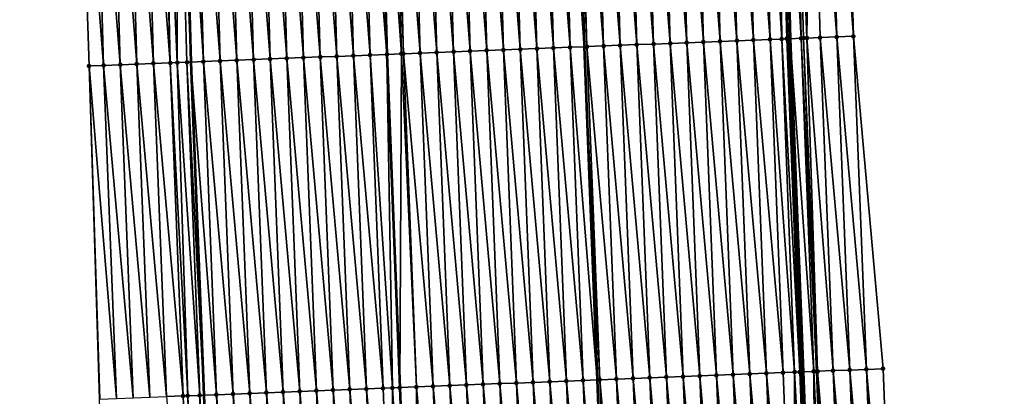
# Model space of a CAD drawing. Header units: feet. Extents: x 2010743 to 2022806, y 818705 to 837694.
# Tile 287 of 531: x 2011480 to 2011539, y 828073 to 828096. Entities that reach past the tile are written whole.
import ezdxf

# ---------------------------------------------------------------- set-up
doc = ezdxf.new("R2010")
doc.units = ezdxf.units.FT
doc.header["$MEASUREMENT"] = 0
for name, color, linetype, lineweight in [('EP_Travel Lane', 172, 'Continuous', 53), ('Road Shots', 141, 'Continuous', 100), ('STRIPING', 60, 'Continuous', 53)]:
    doc.layers.add(name, color=color, linetype=linetype, lineweight=lineweight)
doc.layers.add('I-77-MM17-21_NB-Surface-Border', color=7, linetype='Continuous')
doc.layers.add('I-77-MM17-21_NB-Surface-TIN', color=7, linetype='Continuous')

msp = doc.modelspace()

# ---------------------------------------------------------------- linework, layer by layer
at = {"layer": 'EP_Travel Lane'}
for points in [[(2011486.258, 828373.665, 312.894), (2011486.466, 828353.667, 312.74), (2011486.673, 828333.668, 312.577), (2011486.881, 828313.67, 312.427), (2011487.089, 828293.672, 312.254), (2011487.297, 828273.673, 312.113), (2011487.505, 828253.675, 311.976), (2011487.71, 828233.65, 311.845), (2011487.88, 828213.717, 311.699), (2011488.031, 828193.718, 311.549), (2011488.247, 828173.476, 311.418), (2011488.753, 828153.483, 311.251), (2011489.258, 828133.49, 311.109), (2011489.764, 828113.496, 310.961), (2011490.326, 828093.321, 310.815), (2011491.101, 828073.336, 310.672), (2011491.877, 828053.352, 310.552), (2011492.652, 828033.367, 310.412), (2011493.487, 828013.194, 310.299), (2011494.54, 827993.222, 310.143), (2011495.593, 827973.25, 310.003), (2011496.646, 827953.278, 309.945), (2011497.764, 827933.119, 309.843), (2011499.094, 827913.164, 309.702)], [(2011525.261, 828134.41, 310.042), (2011525.741, 828114.417, 309.816), (2011526.267, 828094.722, 309.593), (2011527.038, 828074.738, 309.402), (2011527.809, 828054.754, 309.174), (2011528.58, 828034.77, 308.98), (2011529.401, 828015.096, 308.876), (2011530.454, 827995.124, 308.751), (2011531.507, 827975.152, 308.634), (2011532.56, 827955.18, 308.492), (2011533.647, 827935.518, 308.405), (2011534.951, 827915.561, 308.288), (2011536.255, 827895.604, 308.187)]]:
    msp.add_polyline3d(points, dxfattribs=at)
at = {"layer": 'I-77-MM17-21_NB-Surface-Border', "color": 3, "linetype": 'Continuous', "lineweight": -3}
for points in [[(2011494.249, 827912.84, 309.86), (2011492.863, 827932.791, 310), (2011491.32, 827952.996, 310.145), (2011490.004, 827972.954, 310.249), (2011488.719, 827992.914, 310.367), (2011487.565, 828012.88, 310.586), (2011486.41, 828033.124, 310.638), (2011485.592, 828053.107, 310.744), (2011484.858, 828073.093, 310.846), (2011484.23, 828093.084, 310.954), (2011483.551, 828113.338, 311.091), (2011483.185, 828133.335, 311.239), (2011482.681, 828153.328, 311.397), (2011482.208, 828173.322, 311.55), (2011481.556, 828193.668, 311.693), (2011481.158, 828213.666, 311.836), (2011480.845, 828233.565, 311.969), (2011480.511, 828253.601, 312.102), (2011480.273, 828273.599, 312.238), (2011480.151, 828293.599, 312.367), (2011480.067, 828313.599, 312.493), (2011480.24, 828333.601, 312.654), (2011480.279, 828353.602, 312.776), (2011480.971, 828373.61, 312.926)], [(2011529.007, 828134.505, 309.925), (2011529.513, 828114.513, 309.694), (2011530.057, 828094.87, 309.48), (2011531.831, 828074.925, 309.245), (2011532.605, 828054.941, 309.02), (2011533.379, 828034.957, 308.839), (2011534.191, 828015.349, 308.718), (2011535.244, 827995.377, 308.587), (2011536.297, 827975.405, 308.459), (2011537.349, 827955.433, 308.325), (2011537.437, 827935.772, 308.273), (2011538.767, 827915.816, 308.154), (2011539.099, 827895.794, 308.077)]]:
    msp.add_polyline3d(points, dxfattribs=at)
at = {"layer": 'I-77-MM17-21_NB-Surface-TIN', "color": 128, "linetype": 'Continuous', "lineweight": -3}
for points in [[(2011524.062, 828094.636, 309.683), (2011523.515, 828114.36, 309.895), (2011522.515, 828114.334, 309.928)], [(2011525.061, 828094.675, 309.647), (2011524.514, 828114.385, 309.859), (2011523.515, 828114.36, 309.895)], [(2011524.062, 828094.636, 309.683), (2011525.061, 828094.675, 309.647), (2011523.515, 828114.36, 309.895)], [(2011525.758, 828094.702, 309.615), (2011525.514, 828114.411, 309.822), (2011524.514, 828114.385, 309.859)], [(2011525.061, 828094.675, 309.647), (2011525.758, 828094.702, 309.615), (2011524.514, 828114.385, 309.859)], [(2011525.514, 828114.411, 309.822), (2011526.267, 828094.722, 309.593), (2011525.741, 828114.417, 309.816)], [(2011526.142, 828094.717, 309.596), (2011526.267, 828094.722, 309.593), (2011525.514, 828114.411, 309.822)], [(2011525.758, 828094.702, 309.615), (2011526.06, 828094.714, 309.6), (2011525.514, 828114.411, 309.822)], [(2011526.06, 828094.714, 309.6), (2011526.142, 828094.717, 309.596), (2011525.514, 828114.411, 309.822)], [(2011526.917, 828094.747, 309.573), (2011526.514, 828114.436, 309.796), (2011525.741, 828114.417, 309.816)], [(2011526.917, 828094.747, 309.573), (2011525.741, 828114.417, 309.816), (2011526.267, 828094.722, 309.593)], [(2011527.262, 828094.761, 309.571), (2011527.513, 828114.462, 309.764), (2011526.514, 828114.436, 309.796)], [(2011526.917, 828094.747, 309.573), (2011527.06, 828094.753, 309.573), (2011526.514, 828114.436, 309.796)], [(2011527.06, 828094.753, 309.573), (2011527.262, 828094.761, 309.571), (2011526.514, 828114.436, 309.796)], [(2011527.262, 828094.761, 309.571), (2011528.059, 828094.792, 309.546), (2011527.513, 828114.462, 309.764)], [(2011529.058, 828094.831, 309.512), (2011528.513, 828114.487, 309.728), (2011527.513, 828114.462, 309.764)], [(2011528.059, 828094.792, 309.546), (2011529.058, 828094.831, 309.512), (2011527.513, 828114.462, 309.764)], [(2011530.057, 828094.87, 309.48), (2011529.513, 828114.513, 309.694), (2011528.513, 828114.487, 309.728)], [(2011529.058, 828094.831, 309.512), (2011530.057, 828094.87, 309.48), (2011528.513, 828114.487, 309.728)], [(2011501.079, 828093.74, 310.482), (2011500.522, 828113.771, 310.65), (2011499.523, 828113.746, 310.678)], [(2011500.522, 828113.771, 310.65), (2011502.079, 828093.779, 310.448), (2011501.522, 828113.797, 310.625)], [(2011501.079, 828093.74, 310.482), (2011502.079, 828093.779, 310.448), (2011500.522, 828113.771, 310.65)], [(2011502.954, 828093.813, 310.424), (2011502.449, 828113.821, 310.598), (2011501.522, 828113.797, 310.625)], [(2011502.954, 828093.813, 310.424), (2011501.522, 828113.797, 310.625), (2011502.079, 828093.779, 310.448)], [(2011503.078, 828093.818, 310.42), (2011502.522, 828113.822, 310.595), (2011502.449, 828113.821, 310.598)], [(2011502.954, 828093.813, 310.424), (2011503.078, 828093.818, 310.42), (2011502.449, 828113.821, 310.598)], [(2011504.077, 828093.857, 310.376), (2011503.521, 828113.848, 310.557), (2011502.522, 828113.822, 310.595)], [(2011503.078, 828093.818, 310.42), (2011504.077, 828093.857, 310.376), (2011502.522, 828113.822, 310.595)], [(2011505.076, 828093.896, 310.338), (2011504.521, 828113.874, 310.52), (2011503.521, 828113.848, 310.557)], [(2011504.077, 828093.857, 310.376), (2011505.076, 828093.896, 310.338), (2011503.521, 828113.848, 310.557)], [(2011506.076, 828093.935, 310.305), (2011505.521, 828113.899, 310.488), (2011504.521, 828113.874, 310.52)], [(2011505.076, 828093.896, 310.338), (2011506.076, 828093.935, 310.305), (2011504.521, 828113.874, 310.52)], [(2011507.075, 828093.974, 310.268), (2011506.52, 828113.925, 310.457), (2011505.521, 828113.899, 310.488)], [(2011506.076, 828093.935, 310.305), (2011507.075, 828093.974, 310.268), (2011505.521, 828113.899, 310.488)], [(2011508.074, 828094.013, 310.237), (2011507.52, 828113.95, 310.428), (2011506.52, 828113.925, 310.457)], [(2011507.075, 828093.974, 310.268), (2011508.074, 828094.013, 310.237), (2011506.52, 828113.925, 310.457)], [(2011509.073, 828094.052, 310.199), (2011508.52, 828113.976, 310.393), (2011507.52, 828113.95, 310.428)], [(2011508.074, 828094.013, 310.237), (2011509.073, 828094.052, 310.199), (2011507.52, 828113.95, 310.428)], [(2011510.073, 828094.091, 310.164), (2011509.519, 828114.001, 310.359), (2011508.52, 828113.976, 310.393)], [(2011509.073, 828094.052, 310.199), (2011510.073, 828094.091, 310.164), (2011508.52, 828113.976, 310.393)], [(2011511.072, 828094.13, 310.132), (2011510.519, 828114.027, 310.327), (2011509.519, 828114.001, 310.359)], [(2011510.073, 828094.091, 310.164), (2011511.072, 828094.13, 310.132), (2011509.519, 828114.001, 310.359)], [(2011512.071, 828094.168, 310.102), (2011511.519, 828114.053, 310.296), (2011510.519, 828114.027, 310.327)], [(2011511.072, 828094.13, 310.132), (2011512.071, 828094.168, 310.102), (2011510.519, 828114.027, 310.327)], [(2011513.07, 828094.207, 310.079), (2011512.518, 828114.078, 310.268), (2011511.519, 828114.053, 310.296)], [(2011512.071, 828094.168, 310.102), (2011513.07, 828094.207, 310.079), (2011511.519, 828114.053, 310.296)], [(2011512.518, 828114.078, 310.268), (2011513.912, 828094.24, 310.043), (2011513.36, 828114.1, 310.239)], [(2011513.07, 828094.207, 310.079), (2011513.912, 828094.24, 310.043), (2011512.518, 828114.078, 310.268)], [(2011514.07, 828094.246, 310.036), (2011513.518, 828114.104, 310.234), (2011513.36, 828114.1, 310.239)], [(2011514.07, 828094.246, 310.036), (2011513.36, 828114.1, 310.239), (2011513.912, 828094.24, 310.043)], [(2011515.069, 828094.285, 309.999), (2011514.518, 828114.129, 310.201), (2011513.518, 828114.104, 310.234)], [(2011514.07, 828094.246, 310.036), (2011515.069, 828094.285, 309.999), (2011513.518, 828114.104, 310.234)], [(2011516.068, 828094.324, 309.957), (2011515.517, 828114.155, 310.157), (2011514.518, 828114.129, 310.201)], [(2011515.069, 828094.285, 309.999), (2011516.068, 828094.324, 309.957), (2011514.518, 828114.129, 310.201)], [(2011517.067, 828094.363, 309.92), (2011516.517, 828114.181, 310.116), (2011515.517, 828114.155, 310.157)], [(2011516.068, 828094.324, 309.957), (2011517.067, 828094.363, 309.92), (2011515.517, 828114.155, 310.157)], [(2011518.067, 828094.402, 309.886), (2011517.517, 828114.206, 310.082), (2011516.517, 828114.181, 310.116)], [(2011517.067, 828094.363, 309.92), (2011518.067, 828094.402, 309.886), (2011516.517, 828114.181, 310.116)], [(2011519.066, 828094.441, 309.849), (2011518.516, 828114.232, 310.049), (2011517.517, 828114.206, 310.082)], [(2011518.067, 828094.402, 309.886), (2011519.066, 828094.441, 309.849), (2011517.517, 828114.206, 310.082)], [(2011520.065, 828094.48, 309.818), (2011519.516, 828114.257, 310.022), (2011518.516, 828114.232, 310.049)], [(2011519.066, 828094.441, 309.849), (2011520.065, 828094.48, 309.818), (2011518.516, 828114.232, 310.049)], [(2011521.064, 828094.519, 309.788), (2011520.516, 828114.283, 309.994), (2011519.516, 828114.257, 310.022)], [(2011520.065, 828094.48, 309.818), (2011521.064, 828094.519, 309.788), (2011519.516, 828114.257, 310.022)], [(2011522.063, 828094.558, 309.755), (2011521.515, 828114.308, 309.962), (2011520.516, 828114.283, 309.994)], [(2011521.064, 828094.519, 309.788), (2011522.063, 828094.558, 309.755), (2011520.516, 828114.283, 309.994)], [(2011523.063, 828094.597, 309.719), (2011522.515, 828114.334, 309.928), (2011521.515, 828114.308, 309.962)], [(2011522.063, 828094.558, 309.755), (2011523.063, 828094.597, 309.719), (2011521.515, 828114.308, 309.962)], [(2011523.063, 828094.597, 309.719), (2011524.062, 828094.636, 309.683), (2011522.515, 828114.334, 309.928)], [(2011485.092, 828093.117, 310.936), (2011484.527, 828113.363, 311.071), (2011483.551, 828113.338, 311.091)], [(2011484.23, 828093.084, 310.954), (2011485.092, 828093.117, 310.936), (2011483.551, 828113.338, 311.091)], [(2011486.091, 828093.156, 310.916), (2011485.527, 828113.388, 311.055), (2011484.527, 828113.363, 311.071)], [(2011485.092, 828093.117, 310.936), (2011486.091, 828093.156, 310.916), (2011484.527, 828113.363, 311.071)], [(2011487.09, 828093.195, 310.899), (2011486.527, 828113.414, 311.042), (2011485.527, 828113.388, 311.055)], [(2011486.091, 828093.156, 310.916), (2011487.09, 828093.195, 310.899), (2011485.527, 828113.388, 311.055)], [(2011488.089, 828093.234, 310.863), (2011487.526, 828113.439, 311.017), (2011486.527, 828113.414, 311.042)], [(2011487.09, 828093.195, 310.899), (2011488.089, 828093.234, 310.863), (2011486.527, 828113.414, 311.042)], [(2011489.089, 828093.273, 310.843), (2011488.526, 828113.465, 310.996), (2011487.526, 828113.439, 311.017)], [(2011488.089, 828093.234, 310.863), (2011489.089, 828093.273, 310.843), (2011487.526, 828113.439, 311.017)], [(2011489.089, 828093.273, 310.843), (2011488.644, 828113.468, 310.994), (2011488.526, 828113.465, 310.996)], [(2011489.514, 828093.289, 310.844), (2011489.526, 828113.49, 310.969), (2011488.644, 828113.468, 310.994)], [(2011489.089, 828093.273, 310.843), (2011489.514, 828093.289, 310.844), (2011488.644, 828113.468, 310.994)], [(2011489.514, 828093.289, 310.844), (2011490.088, 828093.312, 310.823), (2011489.526, 828113.49, 310.969)], [(2011489.526, 828113.49, 310.969), (2011490.326, 828093.321, 310.815), (2011489.764, 828113.496, 310.961)], [(2011490.088, 828093.312, 310.823), (2011490.326, 828093.321, 310.815), (2011489.526, 828113.49, 310.969)], [(2011491.087, 828093.35, 310.79), (2011490.526, 828113.516, 310.937), (2011489.764, 828113.496, 310.961)], [(2011491.087, 828093.35, 310.79), (2011489.764, 828113.496, 310.961), (2011490.326, 828093.321, 310.815)], [(2011492.086, 828093.389, 310.764), (2011491.525, 828113.541, 310.913), (2011490.526, 828113.516, 310.937)], [(2011491.087, 828093.35, 310.79), (2011492.086, 828093.389, 310.764), (2011490.526, 828113.516, 310.937)], [(2011493.085, 828093.428, 310.731), (2011492.525, 828113.567, 310.884), (2011491.525, 828113.541, 310.913)], [(2011492.086, 828093.389, 310.764), (2011493.085, 828093.428, 310.731), (2011491.525, 828113.541, 310.913)], [(2011494.085, 828093.467, 310.701), (2011493.525, 828113.592, 310.856), (2011492.525, 828113.567, 310.884)], [(2011493.085, 828093.428, 310.731), (2011494.085, 828093.467, 310.701), (2011492.525, 828113.567, 310.884)], [(2011495.084, 828093.506, 310.672), (2011494.524, 828113.618, 310.831), (2011493.525, 828113.592, 310.856)], [(2011494.085, 828093.467, 310.701), (2011495.084, 828093.506, 310.672), (2011493.525, 828113.592, 310.856)], [(2011496.083, 828093.545, 310.646), (2011495.524, 828113.644, 310.803), (2011494.524, 828113.618, 310.831)], [(2011495.084, 828093.506, 310.672), (2011496.083, 828093.545, 310.646), (2011494.524, 828113.618, 310.831)], [(2011497.082, 828093.584, 310.609), (2011496.524, 828113.669, 310.773), (2011495.524, 828113.644, 310.803)], [(2011496.083, 828093.545, 310.646), (2011497.082, 828093.584, 310.609), (2011495.524, 828113.644, 310.803)], [(2011498.082, 828093.623, 310.578), (2011497.523, 828113.695, 310.742), (2011496.524, 828113.669, 310.773)], [(2011497.082, 828093.584, 310.609), (2011498.082, 828093.623, 310.578), (2011496.524, 828113.669, 310.773)], [(2011499.081, 828093.662, 310.545), (2011498.523, 828113.72, 310.709), (2011497.523, 828113.695, 310.742)], [(2011498.082, 828093.623, 310.578), (2011499.081, 828093.662, 310.545), (2011497.523, 828113.695, 310.742)], [(2011500.08, 828093.701, 310.513), (2011499.523, 828113.746, 310.678), (2011498.523, 828113.72, 310.709)], [(2011499.081, 828093.662, 310.545), (2011500.08, 828093.701, 310.513), (2011498.523, 828113.72, 310.709)], [(2011500.08, 828093.701, 310.513), (2011501.079, 828093.74, 310.482), (2011499.523, 828113.746, 310.678)], [(2011530.831, 828074.886, 309.282), (2011530.057, 828094.87, 309.48), (2011529.058, 828094.831, 309.512)], [(2011530.831, 828074.886, 309.282), (2011531.831, 828074.925, 309.245), (2011530.057, 828094.87, 309.48)], [(2011515.843, 828074.301, 309.811), (2011515.069, 828094.285, 309.999), (2011514.07, 828094.246, 310.036)], [(2011516.842, 828074.34, 309.769), (2011516.068, 828094.324, 309.957), (2011515.069, 828094.285, 309.999)], [(2011515.843, 828074.301, 309.811), (2011516.842, 828074.34, 309.769), (2011515.069, 828094.285, 309.999)], [(2011517.841, 828074.379, 309.735), (2011517.067, 828094.363, 309.92), (2011516.068, 828094.324, 309.957)], [(2011516.842, 828074.34, 309.769), (2011517.841, 828074.379, 309.735), (2011516.068, 828094.324, 309.957)], [(2011518.841, 828074.418, 309.696), (2011518.067, 828094.402, 309.886), (2011517.067, 828094.363, 309.92)], [(2011517.841, 828074.379, 309.735), (2011518.841, 828074.418, 309.696), (2011517.067, 828094.363, 309.92)], [(2011519.84, 828074.457, 309.659), (2011519.066, 828094.441, 309.849), (2011518.067, 828094.402, 309.886)], [(2011518.841, 828074.418, 309.696), (2011519.84, 828074.457, 309.659), (2011518.067, 828094.402, 309.886)], [(2011520.839, 828074.496, 309.631), (2011520.065, 828094.48, 309.818), (2011519.066, 828094.441, 309.849)], [(2011519.84, 828074.457, 309.659), (2011520.839, 828074.496, 309.631), (2011519.066, 828094.441, 309.849)], [(2011521.838, 828074.535, 309.599), (2011521.064, 828094.519, 309.788), (2011520.065, 828094.48, 309.818)], [(2011520.839, 828074.496, 309.631), (2011521.838, 828074.535, 309.599), (2011520.065, 828094.48, 309.818)], [(2011522.838, 828074.574, 309.564), (2011522.063, 828094.558, 309.755), (2011521.064, 828094.519, 309.788)], [(2011521.838, 828074.535, 309.599), (2011522.838, 828074.574, 309.564), (2011521.064, 828094.519, 309.788)], [(2011523.837, 828074.613, 309.531), (2011523.063, 828094.597, 309.719), (2011522.063, 828094.558, 309.755)], [(2011522.838, 828074.574, 309.564), (2011523.837, 828074.613, 309.531), (2011522.063, 828094.558, 309.755)], [(2011524.836, 828074.652, 309.496), (2011524.062, 828094.636, 309.683), (2011523.063, 828094.597, 309.719)], [(2011523.837, 828074.613, 309.531), (2011524.836, 828074.652, 309.496), (2011523.063, 828094.597, 309.719)], [(2011525.835, 828074.691, 309.464), (2011525.061, 828094.675, 309.647), (2011524.062, 828094.636, 309.683)], [(2011524.836, 828074.652, 309.496), (2011525.835, 828074.691, 309.464), (2011524.062, 828094.636, 309.683)], [(2011526.528, 828074.718, 309.428), (2011525.758, 828094.702, 309.615), (2011525.061, 828094.675, 309.647)], [(2011525.835, 828074.691, 309.464), (2011526.528, 828074.718, 309.428), (2011525.061, 828094.675, 309.647)], [(2011526.834, 828074.73, 309.411), (2011526.06, 828094.714, 309.6), (2011525.758, 828094.702, 309.615)], [(2011526.528, 828074.718, 309.428), (2011526.834, 828074.73, 309.411), (2011525.758, 828094.702, 309.615)], [(2011526.93, 828074.734, 309.405), (2011526.142, 828094.717, 309.596), (2011526.06, 828094.714, 309.6)], [(2011526.834, 828074.73, 309.411), (2011526.93, 828074.734, 309.405), (2011526.06, 828094.714, 309.6)], [(2011526.93, 828074.734, 309.405), (2011526.267, 828094.722, 309.593), (2011526.142, 828094.717, 309.596)], [(2011527.674, 828074.763, 309.384), (2011526.917, 828094.747, 309.573), (2011526.267, 828094.722, 309.593)], [(2011527.674, 828074.763, 309.384), (2011526.267, 828094.722, 309.593), (2011527.038, 828074.738, 309.402)], [(2011526.93, 828074.734, 309.405), (2011527.038, 828074.738, 309.402), (2011526.267, 828094.722, 309.593)], [(2011527.834, 828074.769, 309.384), (2011527.06, 828094.753, 309.573), (2011526.917, 828094.747, 309.573)], [(2011527.674, 828074.763, 309.384), (2011527.834, 828074.769, 309.384), (2011526.917, 828094.747, 309.573)], [(2011527.903, 828074.771, 309.384), (2011527.262, 828094.761, 309.571), (2011527.06, 828094.753, 309.573)], [(2011527.834, 828074.769, 309.384), (2011527.903, 828074.771, 309.384), (2011527.06, 828094.753, 309.573)], [(2011528.833, 828074.808, 309.351), (2011528.059, 828094.792, 309.546), (2011527.262, 828094.761, 309.571)], [(2011527.903, 828074.771, 309.384), (2011528.833, 828074.808, 309.351), (2011527.262, 828094.761, 309.571)], [(2011529.832, 828074.847, 309.32), (2011529.058, 828094.831, 309.512), (2011528.059, 828094.792, 309.546)], [(2011528.833, 828074.808, 309.351), (2011529.832, 828074.847, 309.32), (2011528.059, 828094.792, 309.546)], [(2011529.832, 828074.847, 309.32), (2011530.831, 828074.886, 309.282), (2011529.058, 828094.831, 309.512)], [(2011500.854, 828073.716, 310.358), (2011500.08, 828093.701, 310.513), (2011499.081, 828093.662, 310.545)], [(2011501.853, 828073.755, 310.328), (2011501.079, 828093.74, 310.482), (2011500.08, 828093.701, 310.513)], [(2011500.854, 828073.716, 310.358), (2011501.853, 828073.755, 310.328), (2011500.08, 828093.701, 310.513)], [(2011502.41, 828073.777, 310.311), (2011502.079, 828093.779, 310.448), (2011501.079, 828093.74, 310.482)], [(2011501.853, 828073.755, 310.328), (2011502.41, 828073.777, 310.311), (2011501.079, 828093.74, 310.482)], [(2011502.954, 828093.813, 310.424), (2011502.079, 828093.779, 310.448), (2011502.853, 828073.794, 310.294)], [(2011502.41, 828073.777, 310.311), (2011502.853, 828073.794, 310.294), (2011502.079, 828093.779, 310.448)], [(2011503.852, 828073.833, 310.258), (2011502.954, 828093.813, 310.424), (2011502.853, 828073.794, 310.294)], [(2011503.852, 828073.833, 310.258), (2011503.078, 828093.818, 310.42), (2011502.954, 828093.813, 310.424)], [(2011504.851, 828073.872, 310.214), (2011504.077, 828093.857, 310.376), (2011503.078, 828093.818, 310.42)], [(2011503.852, 828073.833, 310.258), (2011504.851, 828073.872, 310.214), (2011503.078, 828093.818, 310.42)], [(2011505.85, 828073.911, 310.173), (2011505.076, 828093.896, 310.338), (2011504.077, 828093.857, 310.376)], [(2011504.851, 828073.872, 310.214), (2011505.85, 828073.911, 310.173), (2011504.077, 828093.857, 310.376)], [(2011506.85, 828073.95, 310.133), (2011506.076, 828093.935, 310.305), (2011505.076, 828093.896, 310.338)], [(2011505.85, 828073.911, 310.173), (2011506.85, 828073.95, 310.133), (2011505.076, 828093.896, 310.338)], [(2011507.849, 828073.989, 310.097), (2011507.075, 828093.974, 310.268), (2011506.076, 828093.935, 310.305)], [(2011506.85, 828073.95, 310.133), (2011507.849, 828073.989, 310.097), (2011506.076, 828093.935, 310.305)], [(2011508.848, 828074.028, 310.066), (2011508.074, 828094.013, 310.237), (2011507.075, 828093.974, 310.268)], [(2011507.849, 828073.989, 310.097), (2011508.848, 828074.028, 310.066), (2011507.075, 828093.974, 310.268)], [(2011509.847, 828074.067, 310.027), (2011509.073, 828094.052, 310.199), (2011508.074, 828094.013, 310.237)], [(2011508.848, 828074.028, 310.066), (2011509.847, 828074.067, 310.027), (2011508.074, 828094.013, 310.237)], [(2011510.847, 828074.106, 309.991), (2011510.073, 828094.091, 310.164), (2011509.073, 828094.052, 310.199)], [(2011509.847, 828074.067, 310.027), (2011510.847, 828074.106, 309.991), (2011509.073, 828094.052, 310.199)], [(2011511.846, 828074.145, 309.956), (2011511.072, 828094.13, 310.132), (2011510.073, 828094.091, 310.164)], [(2011510.847, 828074.106, 309.991), (2011511.846, 828074.145, 309.956), (2011510.073, 828094.091, 310.164)], [(2011512.845, 828074.184, 309.921), (2011512.071, 828094.168, 310.102), (2011511.072, 828094.13, 310.132)], [(2011511.846, 828074.145, 309.956), (2011512.845, 828074.184, 309.921), (2011511.072, 828094.13, 310.132)], [(2011513.844, 828074.223, 309.889), (2011513.07, 828094.207, 310.079), (2011512.071, 828094.168, 310.102)], [(2011512.845, 828074.184, 309.921), (2011513.844, 828074.223, 309.889), (2011512.071, 828094.168, 310.102)], [(2011513.07, 828094.207, 310.079), (2011514.685, 828074.256, 309.851), (2011513.912, 828094.24, 310.043)], [(2011513.844, 828074.223, 309.889), (2011514.685, 828074.256, 309.851), (2011513.07, 828094.207, 310.079)], [(2011514.844, 828074.262, 309.844), (2011514.07, 828094.246, 310.036), (2011513.912, 828094.24, 310.043)], [(2011514.844, 828074.262, 309.844), (2011513.912, 828094.24, 310.043), (2011514.685, 828074.256, 309.851)], [(2011514.844, 828074.262, 309.844), (2011515.843, 828074.301, 309.811), (2011514.07, 828094.246, 310.036)], [(2011485.866, 828073.132, 310.822), (2011485.092, 828093.117, 310.936), (2011484.23, 828093.084, 310.954)], [(2011486.865, 828073.171, 310.799), (2011486.091, 828093.156, 310.916), (2011485.092, 828093.117, 310.936)], [(2011485.866, 828073.132, 310.822), (2011486.865, 828073.171, 310.799), (2011485.092, 828093.117, 310.936)], [(2011487.864, 828073.21, 310.778), (2011487.09, 828093.195, 310.899), (2011486.091, 828093.156, 310.916)], [(2011486.865, 828073.171, 310.799), (2011487.864, 828073.21, 310.778), (2011486.091, 828093.156, 310.916)], [(2011488.863, 828073.249, 310.738), (2011488.089, 828093.234, 310.863), (2011487.09, 828093.195, 310.899)], [(2011487.864, 828073.21, 310.778), (2011488.863, 828073.249, 310.738), (2011487.09, 828093.195, 310.899)], [(2011489.863, 828073.288, 310.708), (2011489.089, 828093.273, 310.843), (2011488.089, 828093.234, 310.863)], [(2011488.863, 828073.249, 310.738), (2011488.869, 828073.249, 310.738), (2011488.089, 828093.234, 310.863)], [(2011488.869, 828073.249, 310.738), (2011489.863, 828073.288, 310.708), (2011488.089, 828093.234, 310.863)], [(2011490.139, 828073.299, 310.707), (2011489.514, 828093.289, 310.844), (2011489.089, 828093.273, 310.843)], [(2011489.863, 828073.288, 310.708), (2011490.139, 828073.299, 310.707), (2011489.089, 828093.273, 310.843)], [(2011490.862, 828073.327, 310.679), (2011490.088, 828093.312, 310.823), (2011489.514, 828093.289, 310.844)], [(2011490.139, 828073.299, 310.707), (2011490.862, 828073.327, 310.679), (2011489.514, 828093.289, 310.844)], [(2011490.088, 828093.312, 310.823), (2011491.101, 828073.336, 310.672), (2011490.326, 828093.321, 310.815)], [(2011490.862, 828073.327, 310.679), (2011491.101, 828073.336, 310.672), (2011490.088, 828093.312, 310.823)], [(2011491.861, 828073.366, 310.649), (2011491.087, 828093.35, 310.79), (2011490.326, 828093.321, 310.815)], [(2011491.861, 828073.366, 310.649), (2011490.326, 828093.321, 310.815), (2011491.101, 828073.336, 310.672)], [(2011492.86, 828073.405, 310.624), (2011492.086, 828093.389, 310.764), (2011491.087, 828093.35, 310.79)], [(2011491.861, 828073.366, 310.649), (2011492.86, 828073.405, 310.624), (2011491.087, 828093.35, 310.79)], [(2011493.86, 828073.444, 310.592), (2011493.085, 828093.428, 310.731), (2011492.086, 828093.389, 310.764)], [(2011492.86, 828073.405, 310.624), (2011493.86, 828073.444, 310.592), (2011492.086, 828093.389, 310.764)], [(2011494.859, 828073.483, 310.557), (2011494.085, 828093.467, 310.701), (2011493.085, 828093.428, 310.731)], [(2011493.86, 828073.444, 310.592), (2011494.859, 828073.483, 310.557), (2011493.085, 828093.428, 310.731)], [(2011495.858, 828073.522, 310.526), (2011495.084, 828093.506, 310.672), (2011494.085, 828093.467, 310.701)], [(2011494.859, 828073.483, 310.557), (2011495.858, 828073.522, 310.526), (2011494.085, 828093.467, 310.701)], [(2011496.857, 828073.561, 310.493), (2011496.083, 828093.545, 310.646), (2011495.084, 828093.506, 310.672)], [(2011495.858, 828073.522, 310.526), (2011496.857, 828073.561, 310.493), (2011495.084, 828093.506, 310.672)], [(2011497.856, 828073.6, 310.462), (2011497.082, 828093.584, 310.609), (2011496.083, 828093.545, 310.646)], [(2011496.857, 828073.561, 310.493), (2011497.856, 828073.6, 310.462), (2011496.083, 828093.545, 310.646)], [(2011498.856, 828073.639, 310.426), (2011498.082, 828093.623, 310.578), (2011497.082, 828093.584, 310.609)], [(2011497.856, 828073.6, 310.462), (2011498.856, 828073.639, 310.426), (2011497.082, 828093.584, 310.609)], [(2011499.855, 828073.678, 310.391), (2011499.081, 828093.662, 310.545), (2011498.082, 828093.623, 310.578)], [(2011498.856, 828073.639, 310.426), (2011499.855, 828073.678, 310.391), (2011498.082, 828093.623, 310.578)], [(2011499.855, 828073.678, 310.391), (2011500.854, 828073.716, 310.358), (2011499.081, 828093.662, 310.545)], [(2011484.858, 828073.093, 310.846), (2011484.866, 828073.094, 310.846), (2011484.23, 828093.084, 310.954)], [(2011484.866, 828073.094, 310.846), (2011485.866, 828073.132, 310.822), (2011484.23, 828093.084, 310.954)], [(2011529.607, 828054.824, 309.126), (2011528.833, 828074.808, 309.351), (2011527.903, 828074.771, 309.384)], [(2011530.606, 828054.863, 309.094), (2011529.832, 828074.847, 309.32), (2011528.833, 828074.808, 309.351)], [(2011529.607, 828054.824, 309.126), (2011530.606, 828054.863, 309.094), (2011528.833, 828074.808, 309.351)], [(2011531.605, 828054.902, 309.055), (2011530.831, 828074.886, 309.282), (2011529.832, 828074.847, 309.32)], [(2011530.606, 828054.863, 309.094), (2011531.605, 828054.902, 309.055), (2011529.832, 828074.847, 309.32)], [(2011532.605, 828054.941, 309.02), (2011531.831, 828074.925, 309.245), (2011530.831, 828074.886, 309.282)], [(2011531.605, 828054.902, 309.055), (2011532.605, 828054.941, 309.02), (2011530.831, 828074.886, 309.282)], [(2011514.618, 828054.239, 309.703), (2011513.844, 828074.223, 309.889), (2011512.845, 828074.184, 309.921)], [(2011513.844, 828074.223, 309.889), (2011515.457, 828054.272, 309.669), (2011514.685, 828074.256, 309.851)], [(2011514.618, 828054.239, 309.703), (2011515.457, 828054.272, 309.669), (2011513.844, 828074.223, 309.889)], [(2011515.618, 828054.278, 309.663), (2011514.844, 828074.262, 309.844), (2011514.685, 828074.256, 309.851)], [(2011515.618, 828054.278, 309.663), (2011514.685, 828074.256, 309.851), (2011515.457, 828054.272, 309.669)], [(2011516.617, 828054.317, 309.62), (2011515.843, 828074.301, 309.811), (2011514.844, 828074.262, 309.844)], [(2011515.618, 828054.278, 309.663), (2011516.617, 828054.317, 309.62), (2011514.844, 828074.262, 309.844)], [(2011517.616, 828054.356, 309.567), (2011516.842, 828074.34, 309.769), (2011515.843, 828074.301, 309.811)], [(2011516.617, 828054.317, 309.62), (2011517.616, 828054.356, 309.567), (2011515.843, 828074.301, 309.811)], [(2011518.615, 828054.395, 309.532), (2011517.841, 828074.379, 309.735), (2011516.842, 828074.34, 309.769)], [(2011517.616, 828054.356, 309.567), (2011518.615, 828054.395, 309.532), (2011516.842, 828074.34, 309.769)], [(2011519.615, 828054.434, 309.493), (2011518.841, 828074.418, 309.696), (2011517.841, 828074.379, 309.735)], [(2011518.615, 828054.395, 309.532), (2011519.615, 828054.434, 309.493), (2011517.841, 828074.379, 309.735)], [(2011520.614, 828054.473, 309.453), (2011519.84, 828074.457, 309.659), (2011518.841, 828074.418, 309.696)], [(2011519.615, 828054.434, 309.493), (2011520.614, 828054.473, 309.453), (2011518.841, 828074.418, 309.696)], [(2011521.613, 828054.512, 309.419), (2011520.839, 828074.496, 309.631), (2011519.84, 828074.457, 309.659)], [(2011520.614, 828054.473, 309.453), (2011521.613, 828054.512, 309.419), (2011519.84, 828074.457, 309.659)], [(2011522.612, 828054.551, 309.383), (2011521.838, 828074.535, 309.599), (2011520.839, 828074.496, 309.631)], [(2011521.613, 828054.512, 309.419), (2011522.612, 828054.551, 309.383), (2011520.839, 828074.496, 309.631)], [(2011523.612, 828054.59, 309.347), (2011522.838, 828074.574, 309.564), (2011521.838, 828074.535, 309.599)], [(2011522.612, 828054.551, 309.383), (2011523.612, 828054.59, 309.347), (2011521.838, 828074.535, 309.599)], [(2011524.611, 828054.629, 309.309), (2011523.837, 828074.613, 309.531), (2011522.838, 828074.574, 309.564)], [(2011523.612, 828054.59, 309.347), (2011524.611, 828054.629, 309.309), (2011522.838, 828074.574, 309.564)], [(2011525.61, 828054.668, 309.271), (2011524.836, 828074.652, 309.496), (2011523.837, 828074.613, 309.531)], [(2011524.611, 828054.629, 309.309), (2011525.61, 828054.668, 309.271), (2011523.837, 828074.613, 309.531)], [(2011526.609, 828054.707, 309.232), (2011525.835, 828074.691, 309.464), (2011524.836, 828074.652, 309.496)], [(2011525.61, 828054.668, 309.271), (2011526.609, 828054.707, 309.232), (2011524.836, 828074.652, 309.496)], [(2011526.609, 828054.707, 309.232), (2011526.528, 828074.718, 309.428), (2011525.835, 828074.691, 309.464)], [(2011527.608, 828054.746, 309.178), (2011526.834, 828074.73, 309.411), (2011526.528, 828074.718, 309.428)], [(2011526.609, 828054.707, 309.232), (2011527.608, 828054.746, 309.178), (2011526.528, 828074.718, 309.428)], [(2011527.608, 828054.746, 309.178), (2011526.93, 828074.734, 309.405), (2011526.834, 828074.73, 309.411)], [(2011526.93, 828074.734, 309.405), (2011527.809, 828054.754, 309.174), (2011527.038, 828074.738, 309.402)], [(2011527.608, 828054.746, 309.178), (2011527.809, 828054.754, 309.174), (2011526.93, 828074.734, 309.405)], [(2011527.674, 828074.763, 309.384), (2011527.038, 828074.738, 309.402), (2011527.809, 828054.754, 309.174)], [(2011528.608, 828054.785, 309.156), (2011527.834, 828074.769, 309.384), (2011527.674, 828074.763, 309.384)], [(2011528.608, 828054.785, 309.156), (2011527.674, 828074.763, 309.384), (2011527.809, 828054.754, 309.174)], [(2011528.608, 828054.785, 309.156), (2011527.903, 828074.771, 309.384), (2011527.834, 828074.769, 309.384)], [(2011528.608, 828054.785, 309.156), (2011529.607, 828054.824, 309.126), (2011527.903, 828074.771, 309.384)], [(2011499.63, 828053.654, 310.284), (2011498.856, 828073.639, 310.426), (2011497.856, 828073.6, 310.462)], [(2011500.629, 828053.693, 310.247), (2011499.855, 828073.678, 310.391), (2011498.856, 828073.639, 310.426)], [(2011499.63, 828053.654, 310.284), (2011500.629, 828053.693, 310.247), (2011498.856, 828073.639, 310.426)], [(2011501.628, 828053.732, 310.207), (2011500.854, 828073.716, 310.358), (2011499.855, 828073.678, 310.391)], [(2011500.629, 828053.693, 310.247), (2011501.628, 828053.732, 310.207), (2011499.855, 828073.678, 310.391)], [(2011502.628, 828053.771, 310.176), (2011501.853, 828073.755, 310.328), (2011500.854, 828073.716, 310.358)], [(2011501.628, 828053.732, 310.207), (2011502.628, 828053.771, 310.176), (2011500.854, 828073.716, 310.358)], [(2011502.628, 828053.771, 310.176), (2011502.41, 828073.777, 310.311), (2011501.853, 828073.755, 310.328)], [(2011502.41, 828073.777, 310.311), (2011503.627, 828053.81, 310.141), (2011502.853, 828073.794, 310.294)], [(2011502.628, 828053.771, 310.176), (2011503.627, 828053.81, 310.141), (2011502.41, 828073.777, 310.311)], [(2011503.924, 828053.822, 310.133), (2011503.852, 828073.833, 310.258), (2011502.853, 828073.794, 310.294)], [(2011503.924, 828053.822, 310.133), (2011502.853, 828073.794, 310.294), (2011503.627, 828053.81, 310.141)], [(2011505.625, 828053.888, 310.052), (2011504.851, 828073.872, 310.214), (2011503.852, 828073.833, 310.258)], [(2011504.626, 828053.849, 310.105), (2011505.625, 828053.888, 310.052), (2011503.852, 828073.833, 310.258)], [(2011503.924, 828053.822, 310.133), (2011504.626, 828053.849, 310.105), (2011503.852, 828073.833, 310.258)], [(2011506.624, 828053.927, 310.005), (2011505.85, 828073.911, 310.173), (2011504.851, 828073.872, 310.214)], [(2011505.625, 828053.888, 310.052), (2011506.624, 828053.927, 310.005), (2011504.851, 828073.872, 310.214)], [(2011507.624, 828053.966, 309.964), (2011506.85, 828073.95, 310.133), (2011505.85, 828073.911, 310.173)], [(2011506.624, 828053.927, 310.005), (2011507.624, 828053.966, 309.964), (2011505.85, 828073.911, 310.173)], [(2011508.623, 828054.005, 309.927), (2011507.849, 828073.989, 310.097), (2011506.85, 828073.95, 310.133)], [(2011507.624, 828053.966, 309.964), (2011508.623, 828054.005, 309.927), (2011506.85, 828073.95, 310.133)], [(2011509.622, 828054.044, 309.891), (2011508.848, 828074.028, 310.066), (2011507.849, 828073.989, 310.097)], [(2011508.623, 828054.005, 309.927), (2011509.622, 828054.044, 309.891), (2011507.849, 828073.989, 310.097)], [(2011510.621, 828054.083, 309.852), (2011509.847, 828074.067, 310.027), (2011508.848, 828074.028, 310.066)], [(2011509.622, 828054.044, 309.891), (2011510.621, 828054.083, 309.852), (2011508.848, 828074.028, 310.066)], [(2011511.621, 828054.122, 309.811), (2011510.847, 828074.106, 309.991), (2011509.847, 828074.067, 310.027)], [(2011510.621, 828054.083, 309.852), (2011511.621, 828054.122, 309.811), (2011509.847, 828074.067, 310.027)], [(2011512.62, 828054.161, 309.773), (2011511.846, 828074.145, 309.956), (2011510.847, 828074.106, 309.991)], [(2011511.621, 828054.122, 309.811), (2011512.62, 828054.161, 309.773), (2011510.847, 828074.106, 309.991)], [(2011513.619, 828054.2, 309.736), (2011512.845, 828074.184, 309.921), (2011511.846, 828074.145, 309.956)], [(2011512.62, 828054.161, 309.773), (2011513.619, 828054.2, 309.736), (2011511.846, 828074.145, 309.956)], [(2011513.619, 828054.2, 309.736), (2011514.618, 828054.239, 309.703), (2011512.845, 828074.184, 309.921)], [(2011490.637, 828053.303, 310.595), (2011489.863, 828073.288, 310.708), (2011488.869, 828073.249, 310.738)], [(2011490.637, 828053.303, 310.595), (2011490.139, 828073.299, 310.707), (2011489.863, 828073.288, 310.708)], [(2011490.934, 828053.315, 310.6), (2011490.862, 828073.327, 310.679), (2011490.139, 828073.299, 310.707)], [(2011490.637, 828053.303, 310.595), (2011490.934, 828053.315, 310.6), (2011490.139, 828073.299, 310.707)], [(2011490.862, 828073.327, 310.679), (2011491.877, 828053.352, 310.552), (2011491.101, 828073.336, 310.672)], [(2011491.636, 828053.342, 310.56), (2011491.877, 828053.352, 310.552), (2011490.862, 828073.327, 310.679)], [(2011490.934, 828053.315, 310.6), (2011491.636, 828053.342, 310.56), (2011490.862, 828073.327, 310.679)], [(2011492.635, 828053.381, 310.528), (2011491.861, 828073.366, 310.649), (2011491.101, 828073.336, 310.672)], [(2011492.635, 828053.381, 310.528), (2011491.101, 828073.336, 310.672), (2011491.877, 828053.352, 310.552)], [(2011493.634, 828053.42, 310.496), (2011492.86, 828073.405, 310.624), (2011491.861, 828073.366, 310.649)], [(2011492.635, 828053.381, 310.528), (2011493.634, 828053.42, 310.496), (2011491.861, 828073.366, 310.649)], [(2011494.634, 828053.459, 310.456), (2011493.86, 828073.444, 310.592), (2011492.86, 828073.405, 310.624)], [(2011493.634, 828053.42, 310.496), (2011494.634, 828053.459, 310.456), (2011492.86, 828073.405, 310.624)], [(2011495.633, 828053.498, 310.419), (2011494.859, 828073.483, 310.557), (2011493.86, 828073.444, 310.592)], [(2011494.634, 828053.459, 310.456), (2011495.633, 828053.498, 310.419), (2011493.86, 828073.444, 310.592)], [(2011496.632, 828053.537, 310.387), (2011495.858, 828073.522, 310.526), (2011494.859, 828073.483, 310.557)], [(2011495.633, 828053.498, 310.419), (2011496.632, 828053.537, 310.387), (2011494.859, 828073.483, 310.557)], [(2011497.631, 828053.576, 310.356), (2011496.857, 828073.561, 310.493), (2011495.858, 828073.522, 310.526)], [(2011496.632, 828053.537, 310.387), (2011497.631, 828053.576, 310.356), (2011495.858, 828073.522, 310.526)], [(2011498.631, 828053.615, 310.321), (2011497.856, 828073.6, 310.462), (2011496.857, 828073.561, 310.493)], [(2011497.631, 828053.576, 310.356), (2011498.631, 828053.615, 310.321), (2011496.857, 828073.561, 310.493)], [(2011498.631, 828053.615, 310.321), (2011499.63, 828053.654, 310.284), (2011497.856, 828073.6, 310.462)]]:
    msp.add_3dface(points, dxfattribs=at)
at = {"layer": 'Road Shots', "lineweight": 100}
for p in [(2011530.057, 828094.87, 309.48), (2011515.069, 828094.285, 309.999), (2011516.068, 828094.324, 309.957), (2011517.067, 828094.363, 309.92), (2011518.067, 828094.402, 309.886), (2011519.066, 828094.441, 309.849), (2011520.065, 828094.48, 309.818), (2011521.064, 828094.519, 309.788), (2011522.063, 828094.558, 309.755), (2011523.063, 828094.597, 309.719), (2011524.062, 828094.636, 309.683), (2011525.061, 828094.675, 309.647), (2011525.758, 828094.702, 309.615), (2011526.06, 828094.714, 309.6), (2011526.142, 828094.717, 309.596), (2011526.917, 828094.747, 309.573), (2011527.06, 828094.753, 309.573), (2011527.262, 828094.761, 309.571), (2011528.059, 828094.792, 309.546), (2011529.058, 828094.831, 309.512), (2011500.08, 828093.701, 310.513), (2011501.079, 828093.74, 310.482), (2011502.079, 828093.779, 310.448), (2011502.954, 828093.813, 310.424), (2011503.078, 828093.818, 310.42), (2011504.077, 828093.857, 310.376), (2011505.076, 828093.896, 310.338), (2011506.076, 828093.935, 310.305), (2011507.075, 828093.974, 310.268), (2011508.074, 828094.013, 310.237), (2011509.073, 828094.052, 310.199), (2011510.073, 828094.091, 310.164), (2011511.072, 828094.13, 310.132), (2011512.071, 828094.168, 310.102), (2011513.07, 828094.207, 310.079), (2011514.07, 828094.246, 310.036), (2011485.092, 828093.117, 310.936), (2011486.091, 828093.156, 310.916), (2011487.09, 828093.195, 310.899), (2011488.089, 828093.234, 310.863), (2011489.089, 828093.273, 310.843), (2011489.514, 828093.289, 310.844), (2011490.088, 828093.312, 310.823), (2011491.087, 828093.35, 310.79), (2011492.086, 828093.389, 310.764), (2011493.085, 828093.428, 310.731), (2011494.085, 828093.467, 310.701), (2011495.084, 828093.506, 310.672), (2011496.083, 828093.545, 310.646), (2011497.082, 828093.584, 310.609), (2011498.082, 828093.623, 310.578), (2011499.081, 828093.662, 310.545), (2011484.23, 828093.084, 310.954), (2011528.833, 828074.808, 309.351), (2011529.832, 828074.847, 309.32), (2011530.831, 828074.886, 309.282), (2011531.831, 828074.925, 309.245), (2011513.844, 828074.223, 309.889), (2011514.844, 828074.262, 309.844), (2011515.843, 828074.301, 309.811), (2011516.842, 828074.34, 309.769), (2011517.841, 828074.379, 309.735), (2011518.841, 828074.418, 309.696), (2011519.84, 828074.457, 309.659), (2011520.839, 828074.496, 309.631), (2011521.838, 828074.535, 309.599), (2011522.838, 828074.574, 309.564), (2011523.837, 828074.613, 309.531), (2011524.836, 828074.652, 309.496), (2011525.835, 828074.691, 309.464), (2011526.528, 828074.718, 309.428), (2011526.834, 828074.73, 309.411), (2011526.93, 828074.734, 309.405), (2011527.674, 828074.763, 309.384), (2011527.834, 828074.769, 309.384), (2011527.903, 828074.771, 309.384), (2011498.856, 828073.639, 310.426), (2011499.855, 828073.678, 310.391), (2011500.854, 828073.716, 310.358), (2011501.853, 828073.755, 310.328), (2011502.41, 828073.777, 310.311), (2011502.853, 828073.794, 310.294), (2011503.852, 828073.833, 310.258), (2011504.851, 828073.872, 310.214), (2011505.85, 828073.911, 310.173), (2011506.85, 828073.95, 310.133), (2011507.849, 828073.989, 310.097), (2011508.848, 828074.028, 310.066), (2011509.847, 828074.067, 310.027), (2011510.847, 828074.106, 309.991), (2011511.846, 828074.145, 309.956), (2011512.845, 828074.184, 309.921), (2011489.863, 828073.288, 310.708), (2011490.139, 828073.299, 310.707), (2011490.862, 828073.327, 310.679), (2011491.861, 828073.366, 310.649), (2011492.86, 828073.405, 310.624), (2011493.86, 828073.444, 310.592), (2011494.859, 828073.483, 310.557), (2011495.858, 828073.522, 310.526), (2011496.857, 828073.561, 310.493), (2011497.856, 828073.6, 310.462)]:
    msp.add_point(p, dxfattribs=at)
at = {"layer": 'STRIPING'}
for points in [[(2011497.97, 828373.787, 312.848), (2011498.178, 828353.789, 312.679), (2011498.386, 828333.791, 312.495), (2011498.594, 828313.793, 312.31), (2011498.801, 828293.795, 312.121), (2011499.009, 828273.796, 311.945), (2011499.217, 828253.798, 311.78), (2011499.453, 828233.796, 311.64), (2011499.637, 828213.807, 311.46), (2011499.788, 828193.809, 311.298), (2011500.005, 828173.775, 311.141), (2011500.51, 828153.783, 310.968), (2011501.016, 828133.79, 310.788), (2011501.522, 828113.797, 310.625), (2011502.079, 828093.779, 310.448), (2011502.853, 828073.794, 310.294), (2011503.627, 828053.81, 310.141), (2011504.401, 828033.826, 309.98), (2011505.231, 828013.816, 309.851), (2011506.284, 827993.844, 309.721), (2011507.337, 827973.872, 309.575), (2011508.39, 827953.9, 309.484), (2011509.5, 827933.903, 309.392), (2011510.83, 827913.948, 309.258)], [(2011509.892, 828373.911, 312.783), (2011510.1, 828353.913, 312.601), (2011510.308, 828333.915, 312.389), (2011510.516, 828313.918, 312.179), (2011510.723, 828293.92, 311.983), (2011510.931, 828273.922, 311.782), (2011511.139, 828253.924, 311.581), (2011511.318, 828233.944, 311.402), (2011511.475, 828213.899, 311.204), (2011511.625, 828193.9, 311.03), (2011511.843, 828174.078, 310.838), (2011512.348, 828154.085, 310.644), (2011512.854, 828134.092, 310.435), (2011513.36, 828114.1, 310.239), (2011513.912, 828094.24, 310.043), (2011514.685, 828074.256, 309.851), (2011515.457, 828054.272, 309.669), (2011516.23, 828034.287, 309.505), (2011517.056, 828014.442, 309.369), (2011518.109, 827994.47, 309.258), (2011519.162, 827974.498, 309.121), (2011520.214, 827954.526, 309.008), (2011521.316, 827934.694, 308.911), (2011522.646, 827914.738, 308.789)]]:
    msp.add_polyline3d(points, dxfattribs=at)

doc.saveas('drawing.dxf')
